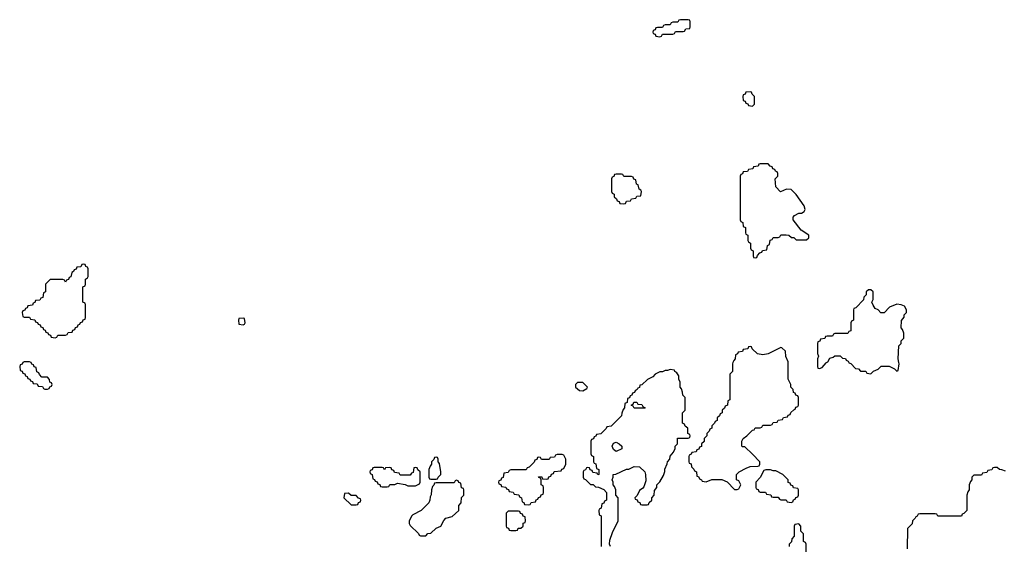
# Model space of a CAD drawing. Header units: inches. Extents: x 2701323 to 2964515, y 494916 to 722124.
# Tile 626 of 656: x 2882154 to 2889806, y 698572 to 702666. Entities that reach past the tile are written whole.
import ezdxf

# ---------------------------------------------------------------- set-up
doc = ezdxf.new("R2010")
doc.units = ezdxf.units.IN
doc.header["$MEASUREMENT"] = 0
doc.layers.add('C8689', color=7, linetype='Continuous')
doc.layers.add('C8780', color=7, linetype='Continuous')

msp = doc.modelspace()

# ---------------------------------------------------------------- linework, layer by layer
at = {"layer": 'C8689', "color": 2, "elevation": 2}
for points in [[(2882177.3, 700000), (2882172.7, 699987.3), (2882158, 699982), (2882154, 699970), (2882158, 699938), (2882172.7, 699932.7), (2882178, 699918), (2882192.7, 699912.7), (2882198, 699898), (2882212.7, 699892.7), (2882218, 699878), (2882232.7, 699872.7), (2882238, 699858), (2882252.7, 699852.7), (2882258, 699838), (2882290, 699834), (2882298, 699818), (2882330, 699814), (2882338, 699798), (2882350, 699794), (2882370, 699794), (2882382, 699798), (2882387.3, 699812.7), (2882402, 699818), (2882406, 699830), (2882402, 699842), (2882387.3, 699847.3), (2882386, 699870), (2882370, 699886), (2882327.3, 699887.3), (2882307.3, 699907.3), (2882302, 699922), (2882287.3, 699927.3), (2882282, 699962), (2882267.3, 699967.3), (2882262, 699982), (2882247.3, 699987.3), (2882242.7, 700000)], [(2887697.6, 700000), (2887694, 699990), (2887694, 699930), (2887674, 699910), (2887674, 699710), (2887658, 699702), (2887654, 699670), (2887638, 699662), (2887632.7, 699647.3), (2887614, 699630), (2887614, 699610), (2887598, 699602), (2887592.7, 699587.3), (2887574, 699570), (2887574, 699550), (2887558, 699542), (2887554, 699530), (2887534, 699510), (2887534, 699490), (2887518, 699482), (2887512.7, 699467.3), (2887494, 699450), (2887494, 699430), (2887474, 699410), (2887472.7, 699387.3), (2887454, 699370), (2887452.7, 699347.3), (2887438, 699342), (2887432.7, 699327.3), (2887418, 699322), (2887412.7, 699307.3), (2887378, 699302), (2887372.7, 699287.3), (2887358, 699282), (2887354, 699270), (2887354, 699230), (2887358, 699218), (2887372.7, 699212.7), (2887374, 699190), (2887392.7, 699172.7), (2887398, 699158), (2887414, 699150), (2887418, 699118), (2887430, 699114), (2887438, 699098), (2887454, 699090), (2887458, 699078), (2887490, 699074), (2887532.7, 699092.7), (2887610, 699092), (2887652.7, 699072.7), (2887710, 699014), (2887730, 699014), (2887742, 699018), (2887758, 699050), (2887742, 699082), (2887726, 699090), (2887726, 699130), (2887746, 699150), (2887800.4, 699179.6), (2887830, 699192), (2887890, 699194), (2887902, 699198), (2887906, 699210), (2887906, 699230), (2887848.4, 699288.4), (2887790, 699346), (2887770, 699346), (2887766, 699350), (2887766, 699390), (2887778, 699410), (2887806, 699430), (2887850, 699474), (2887862, 699478), (2887870, 699494), (2887910, 699494), (2887922, 699498), (2887930, 699514), (2887990, 699514), (2888002, 699518), (2888010, 699534), (2888042, 699538), (2888050, 699554), (2888082, 699558), (2888090, 699574), (2888122, 699578), (2888127.3, 699592.7), (2888142, 699598), (2888147.3, 699612.7), (2888170, 699634), (2888182, 699638), (2888187.3, 699652.7), (2888202, 699658), (2888206, 699670), (2888206, 699730), (2888202, 699742), (2888187.3, 699747.3), (2888182, 699762), (2888167.3, 699767.3), (2888166, 699790), (2888146, 699810), (2888146, 699830), (2888127.3, 699872.7), (2888127.3, 700000)], [(2888354, 700000), (2888354, 699970), (2888358, 699958), (2888370, 699954), (2888390, 699962), (2888422, 699998), (2888425.4, 700000)], [(2888597.3, 700000), (2888598, 699998), (2888612.7, 699992.7), (2888650, 699954), (2888672.7, 699952.7), (2888690, 699934), (2888730, 699934), (2888738, 699918), (2888770, 699914), (2888790, 699934), (2888826, 699950), (2888850, 699972), (2888911.6, 699971.6), (2888952.7, 699952.7), (2888970, 699934), (2888982, 699938), (2888988, 699990), (2888986.5, 700000)], [(2886746, 698570), (2886738, 698590), (2886740.4, 698619.6), (2886760.4, 698679.6), (2886806, 698770), (2886806, 698950), (2886786, 698970), (2886786, 699010), (2886776.4, 699036.4), (2886766, 699050), (2886766, 699070), (2886758, 699090), (2886766, 699110), (2886766, 699130), (2886787.3, 699132.7), (2886870, 699172), (2886887.3, 699172.7), (2886928.4, 699191.6), (2886971.2, 699191.1), (2887012, 699150), (2887018, 699130), (2887019.8, 699080.2), (2887005.4, 699034.6), (2886996.9, 699023.1), (2886970, 699006), (2886952.7, 698967.3), (2886934, 698950), (2886938, 698938), (2886952.7, 698932.7), (2886958, 698918), (2886972.7, 698912.7), (2886978, 698898), (2886990, 698894), (2887030, 698894), (2887042, 698898), (2887047.3, 698912.7), (2887066, 698930), (2887066, 698950), (2887086, 698970), (2887087.3, 699007.3), (2887106, 699030), (2887106, 699050), (2887130, 699074), (2887156.4, 699123.6), (2887167.3, 699152.7), (2887168.4, 699171.6), (2887187.3, 699212.7), (2887188, 699230), (2887206, 699250), (2887210, 699274), (2887236.4, 699303.6), (2887247.3, 699332.7), (2887248.4, 699351.6), (2887266, 699370), (2887267.3, 699412.7), (2887350, 699414), (2887362, 699418), (2887366, 699430), (2887362, 699442), (2887346, 699450), (2887346, 699490), (2887327.3, 699507.3), (2887322, 699522), (2887306, 699530), (2887306, 699610), (2887326, 699630), (2887326, 699730), (2887307.3, 699747.3), (2887306, 699770), (2887296.4, 699796.4), (2887286, 699810), (2887286, 699850), (2887278, 699870), (2887276.4, 699896.4), (2887262, 699922), (2887246, 699930), (2887242, 699942), (2887210, 699946), (2887190, 699938), (2887170, 699938), (2887150, 699928), (2887130, 699928), (2887094, 699910), (2887074, 699890), (2887034, 699870), (2886990, 699828), (2886974, 699826), (2886970, 699806), (2886958, 699802), (2886954, 699790), (2886938, 699782), (2886932.7, 699767.3), (2886918, 699762), (2886912.7, 699747.3), (2886898, 699742), (2886892.7, 699727.3), (2886878, 699722), (2886874, 699690), (2886858, 699682), (2886854, 699650), (2886843.6, 699636.4), (2886832.7, 699607.3), (2886830, 699586), (2886750, 699506), (2886718, 699502), (2886712.7, 699487.3), (2886670, 699446), (2886638, 699442), (2886632.7, 699427.3), (2886618, 699422), (2886612.7, 699407.3), (2886598, 699402), (2886594, 699390), (2886594, 699290), (2886598, 699278), (2886614, 699270), (2886614, 699230), (2886618, 699218), (2886632.7, 699212.7), (2886638, 699178), (2886654, 699170), (2886654, 699130), (2886647.3, 699127.3), (2886642, 699142), (2886607.3, 699147.3), (2886602, 699162), (2886587.3, 699167.3), (2886582, 699182), (2886570, 699186), (2886558, 699182), (2886552.7, 699167.3), (2886538, 699162), (2886534, 699150), (2886534, 699110), (2886538, 699098), (2886552.7, 699092.7), (2886590, 699054), (2886610, 699054), (2886630, 699034), (2886651.6, 699031.6), (2886692.7, 699012.7), (2886714, 698990), (2886714, 698930), (2886698, 698922), (2886692.7, 698907.3), (2886678, 698902), (2886674, 698870), (2886658, 698862), (2886654, 698850), (2886658, 698818), (2886674, 698810), (2886674, 698570)], [(2889816.4, 699156.4), (2889787.3, 699167.3), (2889768.4, 699168.4), (2889750, 699186), (2889730, 699186), (2889718, 699182), (2889710, 699166), (2889678, 699162), (2889670, 699146), (2889638, 699142), (2889630, 699126), (2889570, 699126), (2889554, 699110), (2889554, 699090), (2889543.6, 699076.4), (2889534, 699050), (2889534, 699010), (2889523.6, 698996.4), (2889514, 698970), (2889514, 698850), (2889492.7, 698827.3), (2889478, 698822), (2889472.7, 698807.3), (2889290, 698806), (2889282, 698822), (2889270, 698826), (2889150, 698826), (2889138, 698822), (2889130, 698806), (2889118, 698802), (2889114, 698790), (2889094, 698770), (2889090, 698746), (2889054, 698710), (2889052.7, 698552.7)], [(2888266, 698530), (2888266, 698590), (2888262, 698602), (2888246, 698610), (2888246, 698670), (2888226, 698690), (2888226, 698730), (2888210, 698746), (2888178, 698742), (2888174, 698730), (2888174, 698650), (2888154, 698630), (2888152.7, 698607.3), (2888134, 698590), (2888134, 698570)]]:
    msp.add_lwpolyline(points, dxfattribs=at)
for points in [[(2886530, 699846), (2886490, 699846), (2886474, 699830), (2886474, 699810), (2886504.7, 699784.7), (2886530, 699782), (2886562, 699798), (2886566, 699810)], [(2886930, 699646), (2886922, 699662), (2886906, 699670), (2886922, 699678), (2886927.3, 699692.7), (2886950, 699694), (2886958, 699678), (2886990, 699674), (2886998, 699658), (2887014, 699650), (2887010, 699646)], [(2886790, 699308.7), (2886770, 699326), (2886758, 699350), (2886770, 699374), (2886790, 699382), (2886814, 699370), (2886834, 699350), (2886834, 699330)], [(2886370, 699286), (2886330, 699286), (2886318, 699282), (2886310, 699266), (2886278, 699262), (2886270, 699246), (2886210, 699246), (2886202, 699262), (2886190, 699266), (2886178, 699262), (2886172.7, 699247.3), (2886158, 699242), (2886152.7, 699227.3), (2886112.7, 699187.3), (2886098, 699182), (2886090, 699166), (2885970, 699166), (2885958, 699162), (2885950, 699146), (2885918, 699142), (2885912.7, 699107.3), (2885898, 699102), (2885892.7, 699087.3), (2885878, 699082), (2885874, 699070), (2885878, 699058), (2885892.7, 699052.7), (2885898, 699038), (2885932.7, 699032.7), (2885938, 699018), (2885952.7, 699012.7), (2885958, 698998), (2885990, 698994), (2885998, 698978), (2886032.7, 698972.7), (2886038, 698958), (2886054, 698950), (2886058, 698918), (2886072.7, 698912.7), (2886078, 698898), (2886110, 698894), (2886122, 698898), (2886130, 698914), (2886162, 698918), (2886167.3, 698932.7), (2886182, 698938), (2886187.3, 698952.7), (2886202, 698958), (2886207.3, 698972.7), (2886222, 698978), (2886226, 698990), (2886226, 699030), (2886222, 699042), (2886206, 699050), (2886206, 699090), (2886202, 699102), (2886190, 699106), (2886187.3, 699112.7), (2886210, 699114), (2886218, 699098), (2886250, 699094), (2886262, 699098), (2886267.3, 699112.7), (2886282, 699118), (2886287.3, 699132.7), (2886302, 699138), (2886307.3, 699152.7), (2886362, 699158), (2886367.3, 699172.7), (2886382, 699178), (2886398, 699210), (2886398, 699250), (2886382, 699282)], [(2885390, 699266), (2885378, 699262), (2885372.7, 699247.3), (2885354, 699230), (2885354, 699210), (2885343.6, 699196.4), (2885334, 699170), (2885334, 699110), (2885338, 699098), (2885350, 699094), (2885390, 699094), (2885402, 699098), (2885406, 699110), (2885426, 699130), (2885428, 699150), (2885416.4, 699216.4), (2885406, 699230), (2885406, 699250), (2885402, 699262)], [(2885230, 699186), (2885218, 699182), (2885212.7, 699147.3), (2885198, 699142), (2885190, 699126), (2885110, 699126), (2885102, 699142), (2885067.3, 699147.3), (2885062, 699162), (2885047.3, 699167.3), (2885042, 699182), (2885030, 699186), (2884998, 699182), (2884990, 699166), (2884982, 699182), (2884970, 699186), (2884910, 699186), (2884898, 699182), (2884892.7, 699167.3), (2884878, 699162), (2884874, 699150), (2884878, 699138), (2884894, 699130), (2884898, 699098), (2884912.7, 699092.7), (2884918, 699078), (2884932.7, 699072.7), (2884938, 699058), (2884952.7, 699052.7), (2884958, 699038), (2884970, 699034), (2885010, 699034), (2885022, 699038), (2885030, 699054), (2885070, 699054), (2885090, 699062), (2885150, 699054), (2885170, 699042), (2885230, 699042), (2885262, 699058), (2885266, 699070), (2885266, 699150), (2885247.3, 699167.3), (2885242, 699182)], [(2887990, 699168), (2887952.7, 699167.3), (2887938, 699162), (2887910, 699106), (2887874, 699070), (2887874, 699030), (2887878, 699018), (2887892.7, 699012.7), (2887898, 698998), (2887910, 698994), (2887950, 698994), (2887958, 698978), (2887992.7, 698972.7), (2887998, 698958), (2888010, 698954), (2888050, 698954), (2888058, 698938), (2888070, 698934), (2888110, 698934), (2888118, 698918), (2888150, 698914), (2888162, 698918), (2888167.3, 698932.7), (2888182, 698938), (2888187.3, 698952.7), (2888202, 698958), (2888206, 698970), (2888206, 699010), (2888202, 699022), (2888167.3, 699027.3), (2888162, 699042), (2888147.3, 699047.3), (2888142, 699062), (2888127.3, 699067.3), (2888126, 699090), (2888086, 699130), (2888030, 699158), (2888010, 699158)], [(2885550, 699086), (2885538, 699082), (2885530, 699066), (2885390, 699066), (2885378, 699062), (2885372.7, 699047.3), (2885362, 699038), (2885354, 699010), (2885352.7, 698972.7), (2885343.6, 698956.4), (2885342, 698930), (2885334, 698910), (2885274, 698850), (2885210, 698818), (2885202, 698810), (2885182, 698770), (2885182, 698750), (2885190, 698734), (2885252.7, 698672.7), (2885258, 698658), (2885270, 698654), (2885310, 698654), (2885327.3, 698672.7), (2885350, 698674), (2885390, 698714), (2885426, 698730), (2885450, 698774), (2885466, 698790), (2885516.4, 698803.6), (2885566, 698850), (2885566, 698890), (2885586, 698910), (2885587.3, 698952.7), (2885606, 698970), (2885606, 699010), (2885602, 699022), (2885587.3, 699027.3), (2885582, 699062), (2885567.3, 699067.3), (2885562, 699082)], [(2884710, 698986), (2884678, 698982), (2884674, 698950), (2884730, 698894), (2884770, 698894), (2884782, 698898), (2884787.3, 698912.7), (2884802, 698918), (2884806, 698930), (2884802, 698942), (2884787.3, 698947.3), (2884770, 698966), (2884730, 698966)], [(2886030, 698846), (2885950, 698846), (2885934, 698830), (2885934, 698730), (2885938, 698718), (2885952.7, 698712.7), (2885958, 698698), (2885970, 698694), (2886010, 698694), (2886022, 698698), (2886027.3, 698712.7), (2886050, 698714), (2886066, 698730), (2886067.3, 698752.7), (2886082, 698758), (2886086, 698770), (2886082, 698802), (2886067.3, 698807.3), (2886062, 698822), (2886047.3, 698827.3), (2886042, 698842)]]:
    msp.add_lwpolyline(points, close=True, dxfattribs=at)
at = {"layer": 'C8780', "color": 2, "elevation": 2}
for points in [[(2887350, 702666), (2887290, 702666), (2887278, 702662), (2887270, 702646), (2887230, 702646), (2887218, 702642), (2887210, 702626), (2887170, 702626), (2887158, 702622), (2887150, 702606), (2887110, 702606), (2887098, 702602), (2887092.7, 702587.3), (2887078, 702582), (2887074, 702570), (2887078, 702558), (2887092.7, 702552.7), (2887098, 702538), (2887130, 702534), (2887142, 702538), (2887150, 702554), (2887230, 702554), (2887242, 702558), (2887250, 702574), (2887310, 702574), (2887322, 702578), (2887330, 702594), (2887362, 702598), (2887366, 702610), (2887366, 702650), (2887362, 702662)], [(2887830, 702106), (2887798, 702102), (2887792.7, 702087.3), (2887778, 702082), (2887774, 702070), (2887778, 702038), (2887792.7, 702032.7), (2887798, 702018), (2887812.7, 702012.7), (2887818, 701998), (2887850, 701994), (2887866, 702010), (2887866, 702070), (2887847.3, 702087.3), (2887842, 702102)], [(2887970, 701546), (2887910, 701546), (2887898, 701542), (2887892.7, 701527.3), (2887858, 701522), (2887852.7, 701507.3), (2887818, 701502), (2887810, 701486), (2887778, 701482), (2887772.7, 701467.3), (2887758, 701462), (2887754, 701450), (2887754, 701110), (2887758, 701098), (2887774, 701090), (2887778, 701058), (2887794, 701050), (2887794, 701010), (2887798, 700998), (2887814, 700990), (2887814, 700950), (2887818, 700938), (2887834, 700930), (2887834, 700890), (2887838, 700878), (2887854, 700870), (2887854, 700830), (2887858, 700818), (2887870, 700814), (2887882, 700818), (2887887.3, 700832.7), (2887907.3, 700852.7), (2887922, 700858), (2887927.3, 700872.7), (2887962, 700878), (2887966, 700910), (2887982, 700918), (2887987.3, 700952.7), (2888002, 700958), (2888010, 700974), (2888050, 700974), (2888062, 700978), (2888070, 700994), (2888110, 700994), (2888131.6, 700991.6), (2888152.7, 700972.7), (2888171.6, 700971.6), (2888190, 700954), (2888270, 700954), (2888286, 700970), (2888286, 700990), (2888228.8, 701028.9), (2888166, 701110), (2888166, 701130), (2888176.4, 701143.6), (2888210, 701162), (2888230, 701162), (2888250, 701174), (2888258, 701190), (2888250, 701218), (2888190, 701308), (2888150, 701346), (2888112.7, 701347.3), (2888068, 701328), (2888030, 701366), (2888026, 701430), (2888046, 701450), (2888046, 701470), (2888042, 701482), (2888027.3, 701487.3), (2888022, 701502), (2888007.3, 701507.3), (2888002, 701522), (2887987.3, 701527.3)], [(2886830, 701466), (2886790, 701466), (2886778, 701462), (2886772.7, 701447.3), (2886758, 701442), (2886754, 701430), (2886754, 701330), (2886758, 701318), (2886774, 701310), (2886774, 701290), (2886792.7, 701272.7), (2886798, 701258), (2886812.7, 701252.7), (2886818, 701238), (2886850, 701234), (2886862, 701238), (2886870, 701254), (2886902, 701258), (2886910, 701274), (2886942, 701278), (2886950, 701294), (2886982, 701298), (2886986, 701330), (2886982, 701342), (2886967.3, 701347.3), (2886962, 701382), (2886947.3, 701387.3), (2886942, 701422), (2886927.3, 701427.3), (2886922, 701442), (2886910, 701446), (2886850, 701446), (2886842, 701462)], [(2882650, 700766), (2882638, 700762), (2882630, 700746), (2882598, 700742), (2882592.7, 700727.3), (2882578, 700722), (2882572.7, 700707.3), (2882558, 700702), (2882552.7, 700667.3), (2882538, 700662), (2882532.7, 700647.3), (2882518, 700642), (2882510, 700626), (2882502, 700642), (2882490, 700646), (2882390, 700646), (2882354, 700610), (2882354, 700550), (2882338, 700542), (2882332.7, 700507.3), (2882318, 700502), (2882310, 700486), (2882278, 700482), (2882272.7, 700467.3), (2882258, 700462), (2882252.7, 700447.3), (2882218, 700442), (2882212.7, 700427.3), (2882198, 700422), (2882192.7, 700407.3), (2882178, 700402), (2882174, 700390), (2882178, 700358), (2882190, 700354), (2882230, 700354), (2882238, 700338), (2882272.7, 700332.7), (2882278, 700318), (2882292.7, 700312.7), (2882298, 700298), (2882312.7, 700292.7), (2882318, 700278), (2882332.7, 700272.7), (2882338, 700258), (2882352.7, 700252.7), (2882358, 700238), (2882372.7, 700232.7), (2882378, 700218), (2882392.7, 700212.7), (2882398, 700198), (2882430, 700194), (2882442, 700198), (2882450, 700214), (2882510, 700214), (2882522, 700218), (2882530, 700234), (2882562, 700238), (2882567.3, 700252.7), (2882582, 700258), (2882587.3, 700272.7), (2882602, 700278), (2882607.3, 700292.7), (2882622, 700298), (2882627.3, 700312.7), (2882642, 700318), (2882647.3, 700332.7), (2882662, 700338), (2882666, 700350), (2882666, 700450), (2882662, 700462), (2882646, 700470), (2882646, 700590), (2882662, 700598), (2882666, 700610), (2882666, 700650), (2882682, 700658), (2882686, 700670), (2882686, 700730), (2882682, 700742), (2882667.3, 700747.3), (2882662, 700762)], [(2883890, 700346), (2883858, 700342), (2883854, 700330), (2883858, 700298), (2883890, 700294), (2883902, 700298), (2883906, 700310), (2883902, 700342)]]:
    msp.add_lwpolyline(points, close=True, dxfattribs=at)
for points in [[(2888986.5, 700000), (2888982, 700030), (2888986, 700130), (2889006, 700150), (2889006, 700170), (2889026, 700190), (2889026, 700230), (2889016.4, 700256.4), (2889006, 700270), (2889007.3, 700327.3), (2889027.3, 700352.7), (2889028.4, 700371.6), (2889046, 700390), (2889046, 700410), (2889030, 700438), (2889006, 700450), (2888970, 700454), (2888914, 700430), (2888872.7, 700387.3), (2888847.3, 700387.3), (2888826, 700410), (2888802, 700422), (2888787.3, 700447.3), (2888778, 700470), (2888786, 700490), (2888786, 700550), (2888770, 700566), (2888750, 700566), (2888734, 700550), (2888732.7, 700527.3), (2888714, 700510), (2888712.7, 700487.3), (2888652.7, 700427.3), (2888638, 700422), (2888634, 700410), (2888634, 700330), (2888618, 700322), (2888614, 700310), (2888612.7, 700247.3), (2888598, 700242), (2888590, 700226), (2888490, 700226), (2888478, 700222), (2888470, 700206), (2888430, 700206), (2888418, 700202), (2888412.7, 700187.3), (2888378, 700182), (2888372.7, 700167.3), (2888358, 700162), (2888354, 700150), (2888354, 700070), (2888362, 700050), (2888354, 700030), (2888354, 700000)], [(2888127.3, 700000), (2888127.3, 700007.3), (2888108.4, 700048.4), (2888106, 700090), (2888076.4, 700116.4), (2888070, 700118), (2887970, 700068), (2887930, 700062), (2887888.4, 700068.4), (2887847.3, 700107.3), (2887842, 700122), (2887830, 700126), (2887818, 700122), (2887812.7, 700107.3), (2887778, 700102), (2887772.7, 700087.3), (2887738, 700082), (2887732.7, 700067.3), (2887718, 700062), (2887714, 700030), (2887703.6, 700016.4), (2887697.6, 700000)], [(2888425.4, 700000), (2888434.6, 700005.4), (2888450, 700034), (2888476.4, 700043.6), (2888490, 700054), (2888530, 700054), (2888550, 700034), (2888572.7, 700032.7), (2888578, 700018), (2888592.7, 700012.7), (2888597.3, 700000)], [(2882242.7, 700000), (2882242, 700002), (2882230, 700006), (2882190, 700006), (2882178, 700002), (2882177.3, 700000)]]:
    msp.add_lwpolyline(points, dxfattribs=at)

doc.saveas('drawing.dxf')
